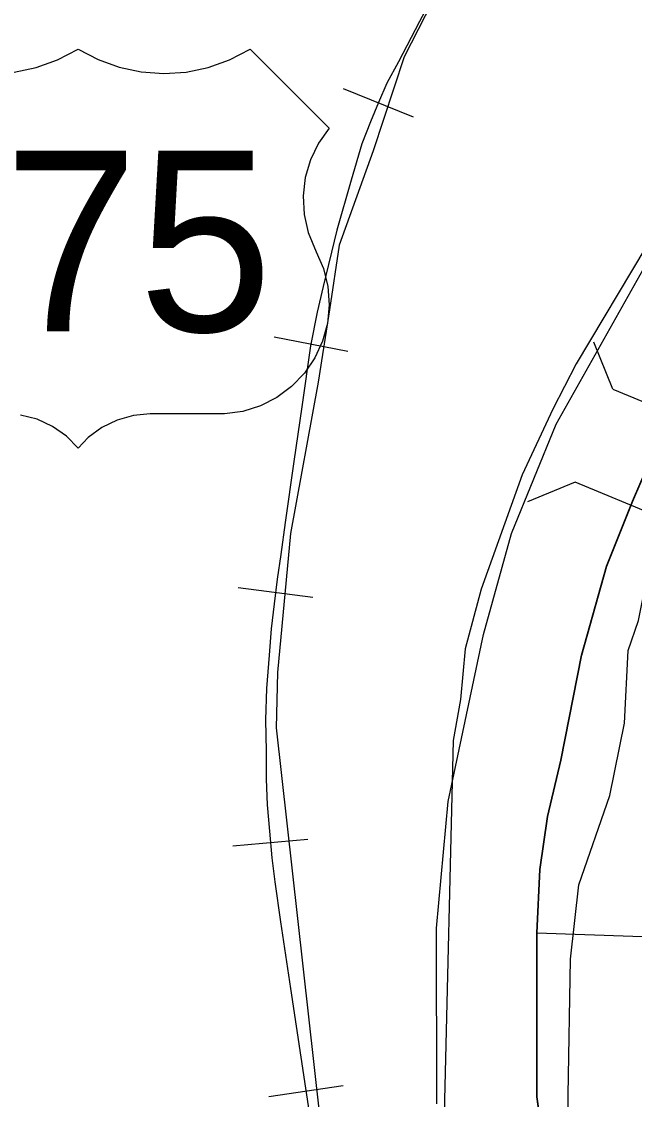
# Model space of a CAD drawing. Extents: x -132.8 to -73.3, y -60 to -26.
# Drawn here: x -126.96 to -126.349, y -53.272 to -52.198 of the extents above; entities that cross this region are included whole.
import ezdxf

# ---------------------------------------------------------------- set-up
doc = ezdxf.new("R2010")
doc.units = 0
for name, color, linetype in [('tdCoClipBndry', 7, 'Continuous'), ('tdCoCoBndry', 7, 'Continuous'), ('tdCoCorpBndry', 7, 'Continuous'), ('tdCoHydroRiver', 7, 'Continuous'), ('tdCoRRCL', 7, 'Continuous'), ('tdCoSectLine', 7, 'Continuous'), ('tdCoSectLinePart', 7, 'Continuous'), ('tdCoShieldUsRte', 7, 'Continuous'), ('tdCoStBndry', 7, 'Continuous'), ('tdCoStBndryPart', 7, 'Continuous'), ('tdCoStrucDivPri', 7, 'Continuous'), ('tdCoTwpBndryShd', 7, 'Continuous')]:
    doc.layers.add(name, color=color, linetype=linetype)

msp = doc.modelspace()

# ---------------------------------------------------------------- linework, layer by layer
at = {"layer": 'tdCoClipBndry'}
msp.add_lwpolyline([(-126.5464, -53.2761), (-126.5467, -53.1011), (-126.535, -52.9749), (-126.5, -52.8084), (-126.4719, -52.7078), (-126.4273, -52.599), (-126.3317, -52.4289), (-126.2389, -52.3097), (-126.1519, -52.1784), (-126.0448, -52.0608), (-125.9178, -51.9081), (-125.8097, -51.7219), (-125.699, -51.5184), (-125.6517, -51.3639)], dxfattribs=at)
at = {"layer": 'tdCoCoBndry'}
for p, q in [((-126.3511, -52.6756), (-126.3345, -52.637)), ((-126.377, -52.7403), (-126.3511, -52.6756)), ((-126.4018, -52.829), (-126.377, -52.7403)), ((-126.4224, -52.9337), (-126.4018, -52.829)), ((-126.4357, -52.9898), (-126.4224, -52.9337)), ((-126.4433, -53.0427), (-126.4357, -52.9898)), ((-126.4464, -53.1057), (-126.4433, -53.0427)), ((-126.4463, -53.2692), (-126.4464, -53.1057)), ((-126.4286, -53.3962), (-126.4463, -53.2692))]:
    msp.add_line(p, q, dxfattribs=at)
for points in [[(-126.0156, -52.1779), (-126.073, -52.2398), (-126.1124, -52.2995), (-126.1576, -52.3681), (-126.2195, -52.4452), (-126.2486, -52.4844), (-126.3015, -52.578), (-126.3349, -52.637), (-126.3515, -52.6756), (-126.3774, -52.7403), (-126.4021, -52.829), (-126.4228, -52.9337), (-126.4361, -52.9898), (-126.4436, -53.0427), (-126.4468, -53.1057), (-126.4467, -53.2692), (-126.429, -53.3962)], [(-126.4286, -53.3962), (-126.4463, -53.2692), (-126.4464, -53.1057), (-126.4433, -53.0427), (-126.4357, -52.9898), (-126.4224, -52.9337), (-126.4018, -52.829), (-126.377, -52.7403), (-126.3511, -52.6756), (-126.3345, -52.637), (-126.3011, -52.578), (-126.2482, -52.4844), (-126.2192, -52.4452), (-126.1573, -52.3681), (-126.112, -52.2995), (-126.0727, -52.2398), (-126.0152, -52.1779)]]:
    msp.add_lwpolyline(points, dxfattribs=at)
at = {"layer": 'tdCoCorpBndry'}
msp.add_lwpolyline([(-126.4286, -53.3962), (-126.4463, -53.2692), (-126.4464, -53.1057), (-126.4433, -53.0427), (-126.4357, -52.9898), (-126.4224, -52.9337), (-126.4018, -52.829), (-126.377, -52.7403), (-126.3511, -52.6756), (-126.3345, -52.637), (-126.3011, -52.578), (-126.2482, -52.4844), (-126.2192, -52.4452), (-126.1573, -52.3681), (-126.112, -52.2995), (-126.0727, -52.2398), (-126.0152, -52.1779)], dxfattribs=at)
at = {"layer": 'tdCoHydroRiver'}
for points in [[(-126.4146, -53.345), (-126.4156, -53.2677), (-126.4133, -53.132), (-126.4049, -53.0581), (-126.3739, -52.9691), (-126.3593, -52.8969), (-126.3556, -52.8244), (-126.3453, -52.7947), (-126.3361, -52.7476), (-126.3239, -52.7054), (-126.3014, -52.6366), (-126.2708, -52.5602), (-126.2644, -52.5588), (-126.2197, -52.4843), (-126.0229, -52.2248), (-125.8972, -52.0754)], [(-126.1735, -52.189), (-126.2668, -52.3094), (-126.3079, -52.365), (-126.3379, -52.4226), (-126.4075, -52.5389), (-126.4309, -52.584), (-126.4612, -52.6494), (-126.5023, -52.7634), (-126.5182, -52.8229), (-126.5228, -52.8733), (-126.5302, -52.9141), (-126.5392, -53.2862)]]:
    msp.add_lwpolyline(points, dxfattribs=at)
at = {"layer": 'tdCoRRCL'}
for p, q in [((-126.6396, -52.2645), (-126.5701, -52.2928)), ((-126.6533, -52.4849), (-126.6646, -52.5572)), ((-126.7086, -52.5119), (-126.635, -52.5263)), ((-126.7443, -52.7616), (-126.67, -52.7715)), ((-126.7496, -53.0192), (-126.6749, -53.0126)), ((-126.7139, -53.2689), (-126.6397, -53.2578))]:
    msp.add_line(p, q, dxfattribs=at)
for points in [[(-126.4572, -52.0483), (-126.4799, -52.0714), (-126.5305, -52.1379), (-126.5788, -52.2329), (-126.6097, -52.3267)], [(-126.5455, -52.1633), (-126.5636, -52.1978), (-126.5847, -52.238), (-126.5962, -52.2593), (-126.6047, -52.2784), (-126.6126, -52.2978), (-126.6212, -52.3195), (-126.6317, -52.3557), (-126.6462, -52.4057), (-126.6597, -52.4619), (-126.6656, -52.4873), (-126.6722, -52.5208), (-126.681, -52.5816), (-126.6889, -52.6362), (-126.6975, -52.6971), (-126.7018, -52.7287), (-126.7054, -52.7533), (-126.7087, -52.778), (-126.7116, -52.803), (-126.7136, -52.829), (-126.7162, -52.8622), (-126.7172, -52.8934), (-126.7166, -52.9247), (-126.7166, -52.9526), (-126.7156, -52.9783), (-126.7133, -53.0046), (-126.711, -53.0309), (-126.708, -53.0549), (-126.7021, -53.0947), (-126.6922, -53.1611), (-126.6603, -53.373)], [(-126.5455, -52.1633), (-126.5636, -52.1978), (-126.5847, -52.238), (-126.5962, -52.2593), (-126.6047, -52.2784), (-126.6126, -52.2978), (-126.6212, -52.3195), (-126.6317, -52.3557), (-126.6462, -52.4057), (-126.6597, -52.4619), (-126.6656, -52.4873), (-126.6722, -52.5208), (-126.681, -52.5816), (-126.6889, -52.6362), (-126.6975, -52.6971), (-126.7018, -52.7287), (-126.7054, -52.7533), (-126.7087, -52.778), (-126.7116, -52.803), (-126.7136, -52.829), (-126.7162, -52.8622), (-126.7172, -52.8934), (-126.7166, -52.9247), (-126.7166, -52.9526), (-126.7156, -52.9783), (-126.7133, -53.0046), (-126.711, -53.0309), (-126.708, -53.0549), (-126.7021, -53.0947), (-126.6922, -53.1611), (-126.6603, -53.373)], [(-126.6097, -52.3267), (-126.6437, -52.4205), (-126.6533, -52.4849)], [(-126.6646, -52.5572), (-126.6922, -52.708), (-126.7053, -52.8465), (-126.7067, -52.9017), (-126.6529, -53.3796), (-126.6278, -53.5049), (-126.5666, -53.7021), (-126.4954, -53.876), (-126.4, -54.0299), (-126.307, -54.1554), (-126.2045, -54.2812), (-126.1633, -54.3344), (-126.1514, -54.3646), (-126.1377, -54.3839)]]:
    msp.add_lwpolyline(points, dxfattribs=at)
at = {"layer": 'tdCoSectLine'}
for points in [[(-125.9694, -52.1265), (-126.0156, -52.1779), (-126.073, -52.2398), (-126.1124, -52.2995), (-126.1576, -52.3681), (-126.2195, -52.4452), (-126.2486, -52.4844), (-126.3015, -52.578), (-126.3349, -52.637), (-126.3515, -52.6756), (-126.3774, -52.7403), (-126.4021, -52.829), (-126.4228, -52.9337), (-126.4361, -52.9898), (-126.4436, -53.0427), (-126.4468, -53.1057)], [(-126.4468, -53.1057), (-124.9921, -53.1562)], [(-126.4468, -53.1057), (-126.4467, -53.2692), (-126.429, -53.3962), (-126.4236, -53.4746), (-126.4049, -53.5693), (-126.3967, -53.6325), (-126.377, -53.7278), (-126.3631, -53.7847), (-126.3119, -53.9287), (-126.2855, -53.9781), (-126.2648, -54.0171), (-126.2304, -54.0716), (-126.205, -54.1199), (-126.1905, -54.1448)]]:
    msp.add_lwpolyline(points, dxfattribs=at)
at = {"layer": 'tdCoSectLinePart'}
for points in [[(-126.172, -52.3861), (-126.2195, -52.4452), (-126.2486, -52.4844), (-126.3015, -52.578), (-126.3349, -52.637), (-126.3515, -52.6756), (-126.3774, -52.7403), (-126.4007, -52.8239)], [(-126.4361, -52.9898), (-126.4436, -53.0427)]]:
    msp.add_lwpolyline(points, dxfattribs=at)
at = {"layer": 'tdCoShieldUsRte'}
msp.add_lwpolyline([(-126.9677, -52.2481), (-126.9457, -52.2436), (-126.9245, -52.236), (-126.9039, -52.2253), (-126.8841, -52.2357), (-126.863, -52.2433), (-126.841, -52.248), (-126.8186, -52.2496), (-126.7962, -52.2481), (-126.7742, -52.2436), (-126.7531, -52.236), (-126.7325, -52.2253), (-126.6536, -52.3041), (-126.6643, -52.3191), (-126.6724, -52.3356), (-126.6776, -52.3533), (-126.6797, -52.3716), (-126.6788, -52.39), (-126.6748, -52.4079), (-126.6668, -52.4271), (-126.6594, -52.444), (-126.6551, -52.4619), (-126.6537, -52.4802), (-126.6555, -52.4986), (-126.6603, -52.5163), (-126.6679, -52.533), (-126.6783, -52.5482), (-126.6911, -52.5615), (-126.7059, -52.5724), (-126.7223, -52.5807), (-126.7399, -52.5862), (-126.7581, -52.5886), (-126.7634, -52.5887), (-126.832, -52.5887), (-126.8488, -52.5903), (-126.8651, -52.5949), (-126.8803, -52.6023), (-126.8938, -52.6124), (-126.9039, -52.623), (-126.9157, -52.6109), (-126.9295, -52.6012), (-126.9449, -52.5941), (-126.9613, -52.5899)], dxfattribs=at)
at = {"layer": 'tdCoStBndry'}
msp.add_lwpolyline([(-126.0156, -52.1779), (-126.073, -52.2398), (-126.1124, -52.2995), (-126.1576, -52.3681), (-126.2195, -52.4452), (-126.2486, -52.4844), (-126.3015, -52.578), (-126.3349, -52.637), (-126.3515, -52.6756), (-126.3774, -52.7403), (-126.4021, -52.829), (-126.4228, -52.9337), (-126.4361, -52.9898), (-126.4436, -53.0427), (-126.4468, -53.1057), (-126.4467, -53.2692), (-126.429, -53.3962)], dxfattribs=at)
at = {"layer": 'tdCoStBndryPart'}
for points in [[(-126.172, -52.3861), (-126.2195, -52.4452), (-126.2486, -52.4844), (-126.3015, -52.578), (-126.3349, -52.637), (-126.3515, -52.6756), (-126.3774, -52.7403), (-126.4007, -52.8239)], [(-126.4361, -52.9898), (-126.4436, -53.0427)]]:
    msp.add_lwpolyline(points, dxfattribs=at)
at = {"layer": 'tdCoStrucDivPri'}
for p, q in [((-126.3708, -52.564), (-126.39, -52.5174)), ((-126.3708, -52.564), (-126.2737, -52.6044)), ((-126.4085, -52.6566), (-126.4561, -52.6763)), ((-126.3112, -52.6971), (-126.4085, -52.6566))]:
    msp.add_line(p, q, dxfattribs=at)
at = {"layer": 'tdCoTwpBndryShd'}
msp.add_lwpolyline([(-126.429, -53.3962), (-126.4467, -53.2692), (-126.4468, -53.1057), (-126.4436, -53.0427), (-126.4361, -52.9898), (-126.4228, -52.9337), (-126.4021, -52.829), (-126.3774, -52.7403), (-126.3515, -52.6756), (-126.3349, -52.637), (-126.3015, -52.578), (-126.2486, -52.4844), (-126.2195, -52.4452), (-126.1576, -52.3681), (-126.1124, -52.2995), (-126.073, -52.2398), (-126.0156, -52.1779)], dxfattribs=at)

# ---------------------------------------------------------------- texts
at = {"layer": 'tdCoShieldUsRte'}
msp.add_text('275', height=0.18, dxfattribs=at).set_placement((-127.1117, -52.5066))

doc.saveas('drawing.dxf')
